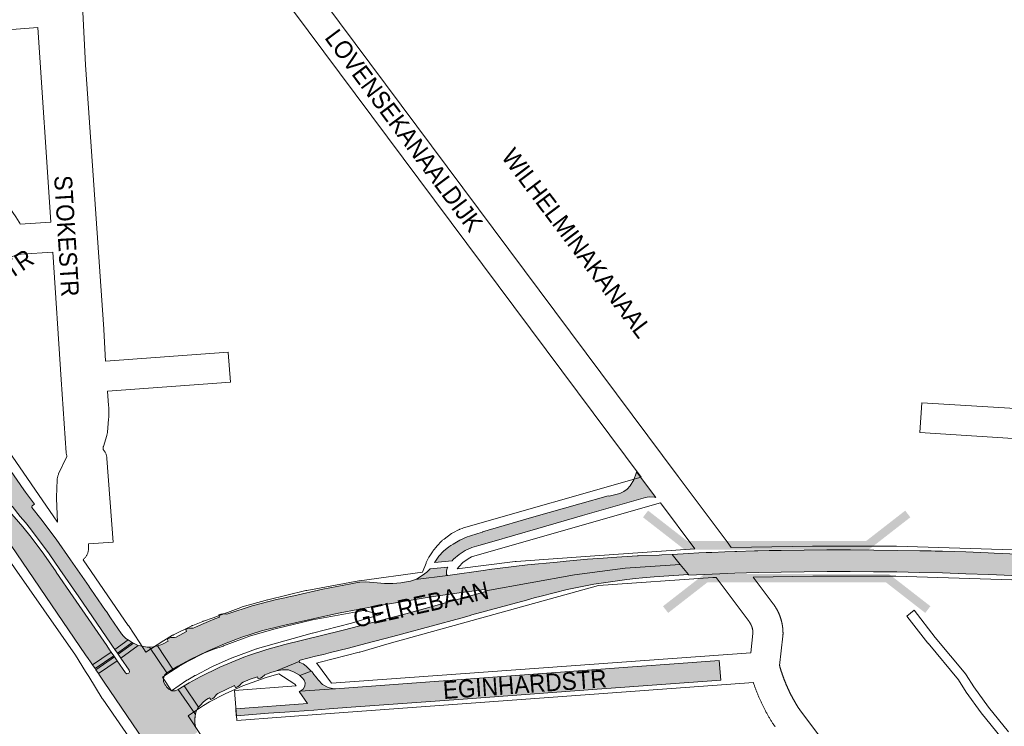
# Paper-space layout 'Layout1' of a CAD drawing. Header units: metres. Extents: x 123097 to 144122, y 392739 to 407589.
# Tile 346 of 510: x 134798 to 135225, y 397944 to 398250. Entities that reach past the tile are written whole.
import ezdxf
from ezdxf.enums import TextEntityAlignment as Align

# ---------------------------------------------------------------- set-up
doc = ezdxf.new("R2010")
doc.units = ezdxf.units.M
doc.header["$MEASUREMENT"] = 0
for name, color, linetype, lineweight in [('gs-anno-wegen algemeen tekst', 7, 'Continuous', 0), ('gs-knt-hoofdweg', 7, 'Continuous', 0), ('gs-knt-paden', 7, 'Continuous', 0), ('gs-knt-wegen algemeen', 7, 'Continuous', 0), ('gs-symb-viaduct', 7, 'Continuous', 0), ('ir-ARC-asfalt-hoofdwegen-te inspecteren', 5, 'Continuous', 0)]:
    doc.layers.add(name, color=color, linetype=linetype, lineweight=lineweight)
doc.styles.add('Style-Arial', font='arial.ttf')

# ---------------------------------------------------------------- blocks, each defined once
blk = doc.blocks.new('gg0-viaduct_6')
at = {"layer": 'gs-symb-viaduct', "linetype": 'Continuous'}
blk.add_hatch(color=7, dxfattribs=at).paths.add_polyline_path([(-55.76, -16.89), (-58, -14), (-40, 0), (40, 0), (58, -14), (55.76, -16.89), (38.75, -3.66), (-38.75, -3.66)])

psp = doc.layouts.get("Layout1")

# ---------------------------------------------------------------- hatches: boundary and pattern name
at = {"layer": 'ir-ARC-asfalt-hoofdwegen-te inspecteren', "linetype": 'Continuous', "lineweight": 13}
for points in [[(134819.981, 398016.138), (134813.68, 398025.11), (134807.051, 398033.902), (134803.245, 398038.846), (134803.16, 398039.208), (134803.336, 398039.535), (134804.296, 398040.277), (134800.376, 398045.479), (134799.732, 398046.411), (134792.64, 398056.789), (134791.992, 398057.738), (134785.309, 398067.592), (134784.639, 398068.581), (134778.246, 398078.013), (134777.573, 398079.007), (134770.992, 398088.718), (134770.327, 398089.698), (134763.988, 398099.053), (134763.236, 398100.162), (134756.599, 398109.955), (134755.915, 398110.964), (134754.735, 398112.706), (134753.75, 398112.079), (134753.37, 398111.998), (134753.054, 398112.223), (134747.567, 398108.509), (134767.895, 398078.474), (134791.365, 398043.924), (134794.592, 398039.307), (134798.157, 398034.945), (134800.42, 398032.32), (134802.569, 398029.596), (134810.678, 398018.652), (134815.359, 398011.842), (134823.498, 398000), (134837.258, 397979.979), (134838.528, 397978.15), (134838.908, 397977.595), (134839.195, 397977.176), (134844.931, 397981.334), (134844.67, 397981.503), (134843.932, 397981.989), (134842.88, 397982.913), (134842.027, 397984.024), (134837.338, 397990.886), (134835.507, 397993.585), (134835.196, 397994.043), (134828.759, 398003.415), (134828.099, 398004.349), (134828.016, 398004.467)], [(134985.586, 398015.639), (134986.02, 398016.252), (134986.118, 398016.329), (134988.515, 398018.42), (134991.19, 398020.14), (134994.087, 398021.454), (134997.144, 398022.332), (135002.702, 398023.947), (135022.623, 398029.667), (135042.09, 398035.288), (135069.361, 398043.133), (135070.152, 398043.279), (135070.953, 398043.372), (135073.321, 398043.226), (135073.916, 398043.09), (135065.479, 398054.228), (135065.395, 398053.74), (135064.376, 398050.766), (135062.674, 398048.124), (135061.434, 398046.777), (135059.956, 398045.697), (135058.296, 398044.925), (135053.664, 398043.658), (135053.176, 398043.803), (135040.846, 398040.377), (135020.952, 398034.717), (135001.207, 398028.976), (134998.701, 398028.187), (134998.699, 398028.072), (134996.611, 398027.464), (134992.968, 398026.371), (134992.025, 398026.027), (134988.886, 398024.644), (134985.908, 398022.943), (134985.01, 398022.345), (134984.136, 398021.721), (134981.789, 398019.811), (134979.727, 398017.596), (134977.99, 398015.119), (134977.876, 398014.945)], [(134802.885, 398025.935), (134799.314, 398030.397), (134795.541, 398034.69), (134792.03, 398038.68), (134788.704, 398042.825), (134782.99, 398038.903), (134786.508, 398033.382), (134786.671, 398033.141), (134826.517, 397974.858), (134827.572, 397973.308), (134828.586, 397971.812), (134829.489, 397970.48), (134837.581, 397976.047), (134837.301, 397976.455), (134836.88, 397977.056), (134835.647, 397978.866), (134821.162, 398000), (134813.785, 398010.763), (134813.746, 398010.819), (134808.441, 398018.467)], [(135080.886, 398018.37), (135076.439, 398018.178), (135075.289, 398018.111), (135066.538, 398017.948), (135066.19, 398017.822), (135065.827, 398017.745), (135054.807, 398017.027), (135051.004, 398016.779), (135044.261, 398016.34), (135034.975, 398015.465), (135031.123, 398015.102), (135018.261, 398013.89), (135005.12, 398012.263), (135001.508, 398011.816), (135000, 398011.629), (134983.608, 398009.249), (134969.542, 398007.505), (134967.389, 398006.785), (134963.925, 398006.185), (134963.188, 398006.095), (134959.772, 398005.823), (134956.196, 398005.771), (134948.136, 398006.461), (134945.493, 398006.405), (134944.41, 398006.25), (134941.604, 398005.698), (134929.47, 398003.31), (134916.899, 398000.492), (134914.705, 398000), (134912.939, 397999.604), (134909.376, 397998.805), (134898.699, 397996.047), (134888.222, 397992.605), (134887.489, 397992.522), (134886.757, 397992.606), (134885.984, 397992.683), (134885.222, 397992.527), (134884.29, 397992.177), (134884.632, 397991.234), (134882.556, 397990.459), (134879.756, 397989.322), (134876.791, 397988.016), (134873.958, 397986.714), (134873.186, 397986.478), (134872.379, 397986.497), (134871.595, 397986.491), (134870.839, 397986.28), (134869.913, 397985.842), (134870.336, 397984.913), (134865.766, 397982.578), (134865.018, 397982.308), (134864.223, 397982.326), (134863.458, 397982.331), (134862.731, 397982.09), (134861.838, 397981.589), (134862.253, 397980.761), (134860.404, 397979.812), (134859.62, 397979.41), (134857.688, 397978.775), (134864.359, 397968.628), (134866.58, 397969.92), (134872.11, 397972.927), (134879.346, 397976.488), (134886.748, 397979.689), (134894.299, 397982.523), (134902.864, 397985.238), (134911.565, 397987.48), (134932.87, 397992.23), (134936.905, 397993.011), (134952.19, 397995.97), (134976.337, 398000), (134989.51, 398001.894), (134999.521, 398003.199), (134999.776, 398003.197), (135000, 398003.076), (135000.171, 398002.676), (135038.614, 398009.523), (135060.559, 398012.463), (135084.457, 398014.041)], [(135080.886, 398018.37), (135084.457, 398014.041), (135088.009, 398009.736), (135088.225, 398009.474), (135098.367, 398009.87), (135108.162, 398010.235), (135118.262, 398010.51), (135128.222, 398010.71), (135138.276, 398010.892), (135148.189, 398010.953), (135158.215, 398010.974), (135168.313, 398010.921), (135178.345, 398010.81), (135188.2, 398010.636), (135198.174, 398010.407), (135208.313, 398010.06), (135218.294, 398009.677), (135228.326, 398009.249), (135237.485, 398008.706), (135230.842, 398018.541), (135220.627, 398018.986), (135218.093, 398019.096), (135208.336, 398019.487), (135198.29, 398019.797), (135194.974, 398019.874), (135193.33, 398019.913), (135188.42, 398020.027), (135178.51, 398020.175), (135168.381, 398020.293), (135158.274, 398020.359), (135157.396, 398020.36), (135153.325, 398020.367), (135148.118, 398020.376), (135138.189, 398020.307), (135128.302, 398020.18), (135123.158, 398020.067), (135123.035, 398020.065), (135118.169, 398019.958), (135116.661, 398019.912), (135108.964, 398019.676), (135108.197, 398019.653), (135103.785, 398019.502), (135098.228, 398019.311), (135095.636, 398019.203), (135092.54, 398019.074), (135088.019, 398018.886)], [(134871.47, 397962.65), (134869.275, 397961.374), (134875.534, 397952.147), (134876.438, 397953.216), (134877.409, 397954.185), (134878.525, 397955.136), (134879.725, 397955.979), (134880.282, 397956.257), (134880.779, 397955.404), (134881.631, 397955.884), (134882.279, 397956.351), (134882.768, 397956.983), (134883.249, 397957.601), (134883.888, 397958.054), (134887.469, 397959.86), (134891.131, 397961.495), (134891.541, 397960.593), (134892.456, 397960.973), (134893.117, 397961.387), (134893.629, 397961.976), (134894.144, 397962.585), (134894.803, 397963.036), (134897.888, 397964.252), (134901.023, 397965.335), (134901.36, 397964.455), (134902.322, 397964.778), (134903.035, 397965.112), (134904.296, 397966.13), (134905.049, 397966.491), (134906.84, 397967.199), (134909.34, 397967.923), (134919.149, 397972.022), (134919.271, 397972.327), (134919.55, 397972.499), (134926.241, 397974.262), (134929.705, 397975.056), (134932.749, 397975.825), (134940.527, 397977.765), (134948.118, 397979.731), (134959.763, 397982.775), (134963.608, 397983.809), (134989.276, 397990.815), (134992.95, 397991.842), (134994.036, 397992.142), (135000, 397993.747), (135017.706, 397998.599), (135021.05, 397999.515), (135024.145, 398000.364), (135035.469, 398003.182), (135046.913, 398005.463), (135050.19, 398006.013), (135061.228, 398007.538), (135065.052, 398007.948), (135068.106, 398008.233), (135073.17, 398008.674), (135088.009, 398009.736), (135084.457, 398014.041), (135060.559, 398012.463), (135038.614, 398009.523), (135000.171, 398002.676), (135000, 398002.3), (134999.757, 398002.174), (134989.897, 397999.371), (134967.52, 397993.2), (134938.799, 397985.703), (134937.1, 397985.26), (134912.903, 397979.297), (134905.177, 397977.185), (134897.567, 397974.689), (134895.178, 397973.817), (134893.452, 397973.16), (134884.74, 397969.485), (134876.262, 397965.3)], [(134857.438, 397929.441), (134862.88, 397933.105), (134862.619, 397933.493), (134860.915, 397936.01), (134860.553, 397936.781), (134860.426, 397937.624), (134860.516, 397938.471), (134860.899, 397939.232), (134861.913, 397940.072), (134862.394, 397940.31), (134862.906, 397940.482), (134863.478, 397940.379), (134863.934, 397940.018), (134866.519, 397936.066), (134866.777, 397935.677), (134874.959, 397941.252), (134874.253, 397943.178), (134873.91, 397945.199), (134873.94, 397947.25), (134873.905, 397947.478), (134873.965, 397947.701), (134874.001, 397948.371), (134874.105, 397948.956), (134866.636, 397959.832), (134865.302, 397959.266), (134863.852, 397959.292), (134862.54, 397959.907), (134861.592, 397961.004), (134861.26, 397961.494), (134861.019, 397961.85), (134860.331, 397963.144), (134860.236, 397964.605), (134860.749, 397965.978), (134861.78, 397967.018), (134854.224, 397978.17), (134853.277, 397978.217), (134850.372, 397978.7), (134849.325, 397978.947), (134841.744, 397973.433), (134845.35, 397968.193), (134845.543, 397967.493), (134845.212, 397966.847), (134844.443, 397966.602), (134843.743, 397967.004), (134840.125, 397972.307), (134832.04, 397966.71), (134832.5, 397966.036), (134834.573, 397962.993), (134856.746, 397930.456), (134857.153, 397929.864)], [(134857.688, 397978.775), (134855.827, 397978.348), (134854.295, 397978.166), (134854.224, 397978.17), (134861.78, 397967.018), (134864.359, 397968.628)], [(134919.643, 397959.099), (134919.39, 397959.011), (134919.128, 397958.943), (134922.8, 397953.704), (134891.612, 397951.389), (134891.817, 397948.405), (134891.984, 397948.429), (134905.909, 397949.476), (134912.91, 397949.967), (134925.508, 397950.888), (134932.172, 397951.409), (134941.673, 397952.084), (134990.228, 397955.655), (134996.024, 397956.052), (135044.458, 397959.655), (135102.042, 397963.873), (135101.358, 397972.346), (135083.885, 397971.041), (135063.727, 397969.577), (134936.854, 397960.256), (134934.841, 397960.125), (134934.338, 397960.153)], [(134919.27, 397965.986), (134919.466, 397965.86), (134924.384, 397967.806), (134922.29, 397969.86), (134922.158, 397969.954), (134920.85, 397970.89), (134919.49, 397971.5), (134919.233, 397971.705), (134919.149, 397972.022), (134909.34, 397967.923), (134911.903, 397968.418), (134914.512, 397968.309), (134916.957, 397967.283)], [(134924.384, 397967.806), (134919.466, 397965.86), (134920.023, 397965.343), (134920.552, 397964.801), (134921.282, 397963.824), (134921.693, 397962.675), (134921.588, 397961.207), (134920.857, 397959.931), (134919.643, 397959.099), (134934.338, 397960.153), (134931.698, 397960.749), (134929.326, 397962.052), (134927.406, 397963.96), (134926.469, 397965.137), (134925.555, 397966.337), (134924.72, 397967.477)], [(134874.105, 397948.956), (134874.161, 397949.271), (134874.514, 397950.235), (134875.045, 397951.444), (134875.534, 397952.147), (134869.275, 397961.374), (134866.636, 397959.832)]]:
    psp.add_hatch(color=5, dxfattribs=at).paths.add_polyline_path(points, flags=0)
at = {"layer": 'ir-ARC-asfalt-hoofdwegen-te inspecteren', "linetype": 'Continuous', "lineweight": 13, "extrusion": (0, 0, -1)}
psp.add_hatch(color=5, dxfattribs=at).paths.add_polyline_path([(-134974.548, 398010.735), (-134973.54, 398009.96), (-134971.245, 398008.41), (-134970.412, 398007.926), (-134969.542, 398007.505), (-134983.608, 398009.249), (-134983.28, 398009.389), (-134983.121, 398009.708), (-134983.112, 398011.131), (-134983.401, 398012.525), (-134983.559, 398012.78), (-134983.626, 398012.875), (-134975.993, 398012.202), (-134975.267, 398011.401)], flags=0)

# ---------------------------------------------------------------- linework, layer by layer
at = {"layer": 'gs-knt-hoofdweg', "color": 7, "linetype": 'Continuous', "flags": 128}
for points in [[(134753.917, 398120.246), (134814.278, 398032.355)], [(134955.239, 397773.885), (134948.911, 397784.293), (134918.274, 397832.313), (134854.486, 397925.683), (134845.5, 397938.835), (134833.946, 397955.616), (134833.858, 397955.746), (134833.734, 397955.941), (134827.834, 397965.466), (134826.513, 397967.598), (134822.133, 397974.67), (134781.737, 398032.272)], [(134825.419, 398016.132), (134844.989, 397987.637), (134845.068, 397987.52), (134849.96, 397980.121), (134852.697, 397975.982)], [(134859.878, 397965.121), (134863.763, 397959.245)], [(134870.945, 397948.383), (134876.275, 397940.322)]]:
    psp.add_lwpolyline(points, dxfattribs=at)
at = {"layer": 'gs-knt-paden', "color": 7, "linetype": 'Continuous', "flags": 128}
psp.add_lwpolyline([(135227.75, 397932.984), (135223.694, 397938.918), (135215.02, 397949.653), (135214.987, 397949.694), (135214.956, 397949.736), (135208.533, 397958.596), (135208.496, 397958.648), (135208.461, 397958.701), (135205.123, 397963.978), (135191.964, 397979.906), (135191.931, 397979.947), (135182.74, 397991.688, -0.3912928), (135182.742, 397991.701), (135185.892, 397994.167, -0.3912955), (135185.906, 397994.165), (135195.08, 397982.446), (135208.304, 397966.44), (135208.356, 397966.374), (135208.406, 397966.305), (135208.453, 397966.235), (135211.825, 397960.904), (135218.179, 397952.138), (135226.871, 397941.382)], format="xyb", dxfattribs=at)
at = {"layer": 'gs-knt-wegen algemeen', "color": 7, "linetype": 'Continuous', "flags": 128}
for points in [[(134836.483, 398383.736), (135083.59, 398052.188), (135104.763, 398023.831), (135106.512, 398021.489)], [(135067.52, 398051.961), (134826.671, 398375.114)], [(134805.788, 398247.118), (134792.69, 398246.02), (134786.923, 398245.526), (134755.659, 398224.015)], [(134811.378, 398162.593), (134805.788, 398247.118)], [(134755.659, 398224.015), (134796.479, 398164.477), (134796.637, 398164.236), (134797.937, 398162.146), (134798.088, 398161.891), (134798.152, 398161.771)], [(134798.152, 398161.771), (134811.378, 398162.593)], [(134812.244, 398149.602), (134798.605, 398148.755), (134796.024, 398148.282), (134794.23, 398147.458), (134792.603, 398146.514), (134753.917, 398120.246)], [(134814.278, 398032.355), (134813.819, 398042.616), (134813.812, 398042.914), (134813.819, 398043.212), (134814.177, 398050.851), (134814.197, 398051.135), (134814.229, 398051.417), (134814.273, 398051.698), (134814.329, 398051.977), (134814.398, 398052.253), (134814.478, 398052.526), (134814.571, 398052.795), (134814.675, 398053.059), (134814.79, 398053.319), (134818.392, 398060.969), (134818.387, 398060.986), (134818.299, 398061.287), (134818.226, 398061.591), (134818.168, 398061.899), (134818.124, 398062.209), (134818.096, 398062.521), (134815.96, 398094.312), (134812.244, 398149.602)], [(134852.697, 397975.982), (134859.954, 397980.772), (134860.092, 397980.861), (134860.233, 397980.947), (134864.259, 397983.321), (134864.472, 397983.441), (134864.689, 397983.553), (134872.582, 397987.441), (134872.803, 397987.544), (134873.027, 397987.64), (134877.36, 397989.385), (134877.513, 397989.444), (134877.667, 397989.499), (134881.789, 397990.923), (134893.795, 397995.437), (134894.073, 397995.535), (134894.356, 397995.62), (134905.423, 397998.671), (134905.609, 397998.719), (134922.091, 398002.742), (134922.281, 398002.786), (134922.471, 398002.823), (134944.988, 398006.914), (134945.27, 398006.959), (134972.588, 398010.695), (134974.171, 398014.671), (134974.293, 398014.957), (134974.428, 398015.236), (134975.299, 398016.932), (134975.431, 398017.175), (134975.452, 398017.212), (134975.595, 398017.449), (134976.922, 398019.536), (134977.081, 398019.775), (134977.251, 398020.007), (134977.431, 398020.231), (134978.653, 398021.686), (134978.777, 398021.83), (134978.906, 398021.97), (134981.083, 398024.274), (134981.305, 398024.498), (134981.537, 398024.71), (134981.78, 398024.912), (134982.032, 398025.101), (134985.299, 398027.434), (134985.544, 398027.601), (134985.797, 398027.757), (134986.057, 398027.901), (134988.199, 398029.025), (134988.427, 398029.139), (134988.66, 398029.244), (134988.896, 398029.34), (134989.904, 398029.726), (134990.171, 398029.821), (134990.441, 398029.905), (135067.52, 398051.961)], [(135075.844, 398040.8), (134994.295, 398017.465), (134993.91, 398017.317), (134992.502, 398016.579), (134990.113, 398014.873), (134988.501, 398013.166), (134987.681, 398012.191), (134987.679, 398012.188), (134987.677, 398012.185)], [(135090.746, 398020.841), (135075.844, 398040.8)], [(134987.677, 398012.185), (134987.623, 398012.1), (135012.841, 398015.369), (135013.03, 398015.391), (135013.219, 398015.407), (135047.389, 398017.824), (135047.396, 398017.824), (135090.746, 398020.841)], [(135106.512, 398021.489), (135141.881, 398022.073), (135141.999, 398022.074), (135178.147, 398022.014), (135178.34, 398022.011), (135237.836, 398020.146), (135238.013, 398020.138), (135256.831, 398019.035), (135256.907, 398019.03), (135274.459, 398017.794), (135274.57, 398017.785), (135309.625, 398014.714), (135309.772, 398014.7), (135344.749, 398010.834), (135344.892, 398010.816), (135344.896, 398010.816), (135344.9, 398010.815)], [(135100.064, 398008.361), (135098.627, 398008.338), (135048.95, 398004.881), (134958.126, 397979.842), (134945.434, 397976.051), (134945.164, 397975.977), (134928.186, 397971.691), (134926.674, 397971.262)], [(135115.076, 397975.784), (135116.015, 397984.135), (135116.015, 397984.22), (135116.014, 397984.306), (135116.013, 397984.392), (135116.01, 397984.477), (135116.007, 397984.563), (135116.002, 397984.649), (135115.997, 397984.735), (135115.991, 397984.82), (135115.984, 397984.906), (135115.976, 397984.991), (135115.968, 397985.077), (135115.958, 397985.162), (135115.948, 397985.247), (135115.936, 397985.332), (135115.924, 397985.417), (135115.912, 397985.501), (135115.898, 397985.586), (135115.883, 397985.671), (135115.867, 397985.755), (135115.851, 397985.839), (135115.834, 397985.923), (135115.816, 397986.007), (135115.797, 397986.091), (135115.777, 397986.174), (135115.757, 397986.258), (135115.735, 397986.34), (135115.713, 397986.424), (135115.69, 397986.506), (135115.666, 397986.588), (135115.641, 397986.67), (135115.615, 397986.752), (135115.589, 397986.834), (135115.562, 397986.915), (135115.534, 397986.996), (135115.505, 397987.077), (135115.475, 397987.157), (135115.445, 397987.238), (135115.413, 397987.318), (135115.381, 397987.397), (135115.348, 397987.476), (135115.315, 397987.555), (135115.28, 397987.634), (135115.245, 397987.712), (135115.209, 397987.79), (135115.172, 397987.867), (135115.134, 397987.944), (135115.096, 397988.021), (135115.057, 397988.097), (135115.016, 397988.173), (135114.976, 397988.249), (135114.934, 397988.324), (135114.892, 397988.398), (135114.849, 397988.473), (135114.805, 397988.546), (135114.761, 397988.62), (135114.716, 397988.692), (135114.669, 397988.765), (135114.623, 397988.837), (135114.575, 397988.908), (135114.527, 397988.979), (135114.478, 397989.05), (135114.429, 397989.12), (135114.379, 397989.189), (135114.328, 397989.258), (135102.213, 398005.483), (135100.064, 398008.361)], [(135237.339, 398007.135), (135178.029, 398008.994), (135142.036, 398009.054), (135116.115, 398008.626)], [(135116.115, 398008.626), (135124.76, 397997.048), (135124.828, 397996.957), (135124.895, 397996.865), (135124.962, 397996.774), (135125.027, 397996.683), (135125.093, 397996.59), (135125.158, 397996.497), (135125.223, 397996.404), (135125.286, 397996.312), (135125.35, 397996.218), (135125.413, 397996.124), (135125.476, 397996.029), (135125.537, 397995.936), (135125.599, 397995.841), (135125.66, 397995.745), (135125.721, 397995.649), (135125.781, 397995.554), (135125.84, 397995.458), (135125.9, 397995.361), (135125.958, 397995.264), (135126.016, 397995.168), (135126.074, 397995.07), (135126.131, 397994.972), (135126.187, 397994.874), (135126.243, 397994.777), (135126.298, 397994.678), (135126.353, 397994.579), (135126.408, 397994.479), (135126.462, 397994.381), (135126.515, 397994.281), (135126.568, 397994.181), (135126.62, 397994.08), (135126.672, 397993.98), (135126.723, 397993.879), (135126.774, 397993.778), (135126.824, 397993.676), (135126.874, 397993.576), (135126.923, 397993.473), (135126.972, 397993.371), (135127.02, 397993.268), (135127.067, 397993.167), (135127.114, 397993.063), (135127.161, 397992.96), (135127.207, 397992.856), (135127.252, 397992.754), (135127.297, 397992.65), (135127.341, 397992.545), (135127.385, 397992.441), (135127.428, 397992.337), (135127.47, 397992.232), (135127.513, 397992.127), (135127.554, 397992.021), (135127.595, 397991.917), (135127.635, 397991.811), (135127.675, 397991.705), (135127.715, 397991.598), (135127.753, 397991.493), (135127.791, 397991.386), (135127.829, 397991.279), (135127.866, 397991.172), (135127.902, 397991.066), (135127.938, 397990.959), (135127.974, 397990.851), (135128.009, 397990.743), (135128.043, 397990.636), (135128.077, 397990.528), (135128.11, 397990.419), (135128.142, 397990.311), (135128.174, 397990.203), (135128.206, 397990.094), (135128.236, 397989.985), (135128.267, 397989.876), (135128.296, 397989.768), (135128.325, 397989.658), (135128.354, 397989.548), (135128.382, 397989.439), (135128.409, 397989.33), (135128.436, 397989.22), (135128.462, 397989.109), (135128.488, 397988.999), (135128.513, 397988.889), (135128.537, 397988.779), (135128.561, 397988.668), (135128.585, 397988.557), (135128.607, 397988.447), (135128.63, 397988.336), (135128.651, 397988.225), (135128.672, 397988.113), (135128.692, 397988.003), (135128.712, 397987.891), (135128.732, 397987.78), (135128.75, 397987.668), (135128.768, 397987.557), (135128.786, 397987.445), (135128.803, 397987.333), (135128.819, 397987.221), (135128.835, 397987.11), (135128.85, 397986.997), (135128.864, 397986.885), (135128.878, 397986.772), (135128.892, 397986.661), (135128.904, 397986.548), (135128.917, 397986.435), (135128.928, 397986.323), (135128.939, 397986.211), (135128.949, 397986.098), (135128.959, 397985.985), (135128.968, 397985.872), (135128.977, 397985.76), (135128.985, 397985.647), (135128.993, 397985.534), (135128.999, 397985.421), (135129.006, 397985.309), (135129.011, 397985.196), (135129.016, 397985.082), (135129.021, 397984.969), (135129.025, 397984.857), (135129.028, 397984.744), (135129.031, 397984.63), (135129.033, 397984.517), (135129.034, 397984.405), (135129.035, 397984.291), (135129.035, 397984.178), (135129.035, 397984.065), (135129.034, 397983.952), (135129.033, 397983.839), (135129.031, 397983.726), (135129.028, 397983.612), (135129.025, 397983.5), (135129.011, 397983.238), (135128.987, 397982.977), (135127.548, 397970.183), (135127.592, 397970.024), (135127.638, 397969.864), (135127.683, 397969.704), (135127.729, 397969.546), (135127.775, 397969.386), (135127.822, 397969.226), (135127.869, 397969.067), (135127.916, 397968.909), (135127.964, 397968.75), (135128.012, 397968.59), (135128.061, 397968.431), (135128.109, 397968.274), (135128.159, 397968.115), (135128.209, 397967.956), (135128.259, 397967.798), (135128.309, 397967.641), (135128.36, 397967.483), (135128.412, 397967.324), (135128.464, 397967.166), (135128.515, 397967.01), (135128.568, 397966.852), (135128.621, 397966.694), (135128.674, 397966.537), (135128.728, 397966.381), (135128.782, 397966.224), (135128.836, 397966.066), (135128.891, 397965.909), (135128.946, 397965.754), (135129.002, 397965.597), (135129.058, 397965.441), (135129.115, 397965.284), (135129.171, 397965.129), (135129.228, 397964.973), (135129.286, 397964.817), (135129.344, 397964.661), (135129.402, 397964.507), (135129.46, 397964.351), (135129.52, 397964.196), (135129.579, 397964.04), (135129.639, 397963.887), (135129.699, 397963.732), (135129.76, 397963.577), (135129.821, 397963.422), (135129.882, 397963.269), (135129.943, 397963.115), (135130.006, 397962.96), (135130.068, 397962.806), (135130.131, 397962.654), (135130.194, 397962.5), (135130.258, 397962.346), (135130.322, 397962.193), (135130.386, 397962.041), (135130.451, 397961.888), (135130.516, 397961.735), (135130.582, 397961.582), (135130.647, 397961.431), (135130.713, 397961.278), (135130.78, 397961.126), (135130.847, 397960.973), (135130.914, 397960.823), (135130.982, 397960.671), (135131.05, 397960.519), (135131.119, 397960.368), (135131.187, 397960.218), (135131.257, 397960.067), (135131.327, 397959.916), (135131.397, 397959.765), (135131.467, 397959.616), (135131.537, 397959.465), (135131.609, 397959.315), (135131.68, 397959.165), (135131.752, 397959.016), (135131.824, 397958.866), (135131.897, 397958.717), (135131.97, 397958.567), (135132.043, 397958.419), (135132.116, 397958.27), (135132.191, 397958.121), (135132.265, 397957.973), (135132.339, 397957.826), (135132.415, 397957.677), (135132.49, 397957.529), (135132.566, 397957.381), (135132.642, 397957.235), (135132.719, 397957.087), (135132.796, 397956.94), (135132.873, 397956.792), (135132.951, 397956.647), (135133.029, 397956.5), (135133.107, 397956.353), (135133.186, 397956.207), (135133.265, 397956.062), (135133.344, 397955.916), (135133.424, 397955.77), (135133.505, 397955.625), (135133.585, 397955.481), (135133.666, 397955.335), (135133.747, 397955.19), (135133.829, 397955.045), (135133.91, 397954.902), (135133.993, 397954.758), (135134.076, 397954.613), (135134.159, 397954.469), (135134.242, 397954.327), (135134.326, 397954.183), (135134.41, 397954.04), (135134.495, 397953.897), (135134.579, 397953.755), (135134.664, 397953.612), (135134.75, 397953.47), (135134.836, 397953.327), (135134.922, 397953.187), (135135.008, 397953.045), (135135.096, 397952.903), (135135.183, 397952.761), (135135.27, 397952.621), (135135.358, 397952.48), (135135.447, 397952.339), (135135.536, 397952.199), (135135.624, 397952.06), (135135.713, 397951.919), (135135.803, 397951.78), (135135.893, 397951.64), (135135.983, 397951.502), (135136.074, 397951.362), (135136.165, 397951.223), (135136.257, 397951.084), (135136.348, 397950.947), (135273.29, 397767.596)], [(134863.763, 397959.245), (134870.44, 397963.795), (134870.618, 397963.912), (134870.799, 397964.023), (134873.746, 397965.76), (134873.926, 397965.862), (134874.11, 397965.959), (134881.291, 397969.597), (134881.567, 397969.729), (134889.645, 397973.355), (134889.858, 397973.446), (134890.073, 397973.529), (134900.621, 397977.389), (134900.85, 397977.469), (134901.082, 397977.539), (134924.725, 397984.243), (134924.908, 397984.292), (134941.842, 397988.567), (134954.466, 397992.338), (134954.562, 397992.365), (134947.174, 397994.078), (134924.99, 397990.048), (134908.79, 397986.094), (134898.101, 397983.147), (134886.288, 397978.705), (134886.122, 397978.645), (134882.072, 397977.246), (134878.117, 397975.653), (134870.662, 397971.981), (134866.989, 397969.815), (134863.362, 397967.421), (134859.878, 397965.121)], [(134926.674, 397971.262), (134926.85, 397971.058), (134927.04, 397970.814), (134933.226, 397962.491), (135115.076, 397975.784)], [(134910.338, 397966.63), (134904.867, 397965.079), (134894.766, 397961.382), (134887.039, 397957.914), (134880.179, 397954.439), (134877.596, 397952.915), (134874.642, 397950.902), (134870.945, 397948.383)], [(135125.616, 397943.573), (135125.429, 397943.853), (135125.245, 397944.133), (135125.061, 397944.415), (135124.879, 397944.696), (135124.697, 397944.979), (135124.517, 397945.262), (135124.338, 397945.547), (135124.16, 397945.831), (135123.983, 397946.118), (135123.808, 397946.403), (135123.634, 397946.691), (135123.461, 397946.978), (135123.289, 397947.267), (135123.119, 397947.556), (135122.949, 397947.847), (135122.781, 397948.137), (135122.614, 397948.429), (135122.448, 397948.72), (135122.283, 397949.014), (135122.121, 397949.306), (135121.958, 397949.601), (135121.798, 397949.895), (135121.638, 397950.192), (135121.48, 397950.487), (135121.322, 397950.785), (135121.167, 397951.081), (135121.012, 397951.38), (135120.859, 397951.678), (135120.706, 397951.978), (135120.556, 397952.278), (135120.406, 397952.579), (135120.258, 397952.88), (135120.11, 397953.182), (135119.965, 397953.484), (135119.82, 397953.788), (135119.677, 397954.091), (135119.534, 397954.396), (135119.394, 397954.7), (135119.254, 397955.006), (135119.116, 397955.312), (135118.979, 397955.619), (135118.844, 397955.926), (135118.709, 397956.234), (135118.576, 397956.542), (135118.444, 397956.851), (135118.314, 397957.16), (135118.184, 397957.471), (135118.057, 397957.781), (135117.93, 397958.093), (135117.805, 397958.403), (135117.68, 397958.716), (135117.558, 397959.028), (135117.436, 397959.342), (135117.317, 397959.655), (135117.198, 397959.97), (135117.081, 397960.284), (135116.964, 397960.6), (135116.849, 397960.914), (135116.736, 397961.231), (135116.626, 397961.543), (135116.624, 397961.546), (135116.623, 397961.551), (135116.513, 397961.865), (135116.403, 397962.182), (135116.295, 397962.5), (135116.191, 397962.811)]]:
    psp.add_lwpolyline(points, dxfattribs=at)
for points in [[(134825.239, 398253.766), (134826.474, 398230.827), (134834.385, 398116.174), (134834.391, 398116.07), (134835.125, 398102.206), (134888.341, 398106.113, -0.3845515), (134888.351, 398106.104), (134889.303, 398093.138, -0.3845517), (134889.294, 398093.127), (134835.99, 398089.214), (134836.49, 398082.998), (134836.506, 398082.737), (134836.511, 398082.476), (134836.511, 398077.726), (134836.504, 398077.43), (134836.484, 398077.135), (134835.963, 398071.424), (134835.933, 398071.153), (134835.891, 398070.884), (134835.838, 398070.616), (134835.773, 398070.351), (134835.698, 398070.089), (134834.196, 398065.243), (134834.141, 398065.072), (134834.076, 398063.98), (134834.276, 398063.75), (134834.467, 398063.507), (134834.647, 398063.256), (134834.814, 398062.996), (134834.969, 398062.729), (134835.111, 398062.454), (134835.24, 398062.173), (134835.355, 398061.887), (134835.457, 398061.595), (134835.544, 398061.299), (134835.618, 398060.999), (134835.677, 398060.696), (134835.722, 398060.39), (134835.752, 398060.082), (134838.447, 398023.801, -0.3845523), (134838.438, 398023.791), (134827.73, 398022.995), (134827.768, 398022.142), (134827.798, 398021.457), (134827.805, 398021.147), (134827.797, 398020.837), (134827.774, 398020.529), (134827.736, 398020.221), (134827.684, 398019.916), (134827.617, 398019.614), (134827.536, 398019.315), (134827.441, 398019.02), (134827.332, 398018.73), (134827.209, 398018.446), (134827.073, 398018.167), (134826.924, 398017.896), (134826.762, 398017.632), (134826.588, 398017.376), (134826.402, 398017.129), (134826.204, 398016.89), (134825.995, 398016.662), (134825.776, 398016.443), (134825.546, 398016.235), (134825.419, 398016.132)], [(135237.862, 398068.141), (135188.422, 398071.258, -0.3845359), (135188.413, 398071.268), (135189.231, 398084.243, -0.3845334), (135189.241, 398084.252), (135239.416, 398081.089)], [(135116.191, 397962.811), (134930.609, 397949.245), (134892.086, 397946.429, -0.384551), (134892.076, 397946.438), (134891.128, 397959.404, -0.3845513), (134891.137, 397959.415), (134917.84, 397961.367), (134917.241, 397962.171), (134916.878, 397962.419), (134910.338, 397966.63)]]:
    psp.add_lwpolyline(points, format="xyb", dxfattribs=at)
at = {"layer": 'ir-ARC-asfalt-hoofdwegen-te inspecteren', "color": 5, "linetype": 'Continuous', "lineweight": 13, "flags": 128}
for points in [[(134794.592, 398039.307), (134798.157, 398034.945), (134800.42, 398032.32), (134802.569, 398029.596), (134810.678, 398018.652), (134815.359, 398011.842), (134823.498, 398000), (134837.258, 397979.979), (134838.528, 397978.15), (134838.908, 397977.595), (134839.195, 397977.176), (134844.931, 397981.334), (134844.67, 397981.503), (134843.932, 397981.989), (134842.88, 397982.913), (134842.027, 397984.024), (134837.338, 397990.886), (134835.507, 397993.585), (134835.196, 397994.043), (134828.759, 398003.415), (134828.099, 398004.349), (134828.016, 398004.467), (134819.981, 398016.138), (134813.68, 398025.11), (134807.051, 398033.902), (134803.245, 398038.846), (134803.16, 398039.208), (134803.336, 398039.535), (134804.296, 398040.277), (134800.376, 398045.479), (134799.732, 398046.411), (134792.64, 398056.789)], [(135230.842, 398018.541), (135220.627, 398018.986), (135218.093, 398019.096), (135208.336, 398019.487), (135198.29, 398019.797), (135194.974, 398019.874), (135193.33, 398019.913), (135188.42, 398020.027), (135178.51, 398020.175), (135168.381, 398020.293), (135158.274, 398020.359), (135157.396, 398020.36), (135153.325, 398020.367), (135148.118, 398020.376), (135138.189, 398020.307), (135128.302, 398020.18), (135123.158, 398020.067), (135123.035, 398020.065), (135118.169, 398019.958), (135116.661, 398019.912), (135108.964, 398019.676), (135108.197, 398019.653), (135103.785, 398019.502), (135098.228, 398019.311), (135095.636, 398019.203), (135092.54, 398019.074), (135088.019, 398018.886), (135080.886, 398018.37), (135084.457, 398014.041), (135088.009, 398009.736), (135088.225, 398009.474), (135098.367, 398009.87), (135108.162, 398010.235), (135118.262, 398010.51), (135128.222, 398010.71), (135138.276, 398010.892), (135148.189, 398010.953), (135158.215, 398010.974), (135168.313, 398010.921), (135178.345, 398010.81), (135188.2, 398010.636), (135198.174, 398010.407), (135208.313, 398010.06), (135218.294, 398009.677), (135228.326, 398009.249)], [(134874.253, 397943.178), (134873.91, 397945.199), (134873.94, 397947.25), (134873.905, 397947.478), (134873.965, 397947.701), (134874.001, 397948.371), (134874.105, 397948.956), (134866.636, 397959.832), (134865.302, 397959.266), (134863.852, 397959.292), (134862.54, 397959.907), (134861.592, 397961.004), (134861.26, 397961.494), (134861.019, 397961.85), (134860.331, 397963.144), (134860.236, 397964.605), (134860.749, 397965.978), (134861.78, 397967.018), (134854.224, 397978.17), (134853.277, 397978.217), (134850.372, 397978.7), (134849.325, 397978.947), (134841.744, 397973.433), (134845.35, 397968.193), (134845.543, 397967.493), (134845.212, 397966.847), (134844.443, 397966.602), (134843.743, 397967.004), (134840.125, 397972.307), (134832.04, 397966.71), (134832.5, 397966.036), (134834.573, 397962.993), (134856.746, 397930.456)]]:
    psp.add_lwpolyline(points, dxfattribs=at)
at = {"layer": 'ir-ARC-asfalt-hoofdwegen-te inspecteren', "color": 5, "linetype": 'Continuous', "lineweight": 13}
for points in [[(134985.586, 398015.639), (134986.02, 398016.252), (134986.118, 398016.329), (134988.515, 398018.42), (134991.19, 398020.14), (134994.087, 398021.454), (134997.144, 398022.332), (135002.702, 398023.947), (135022.623, 398029.667), (135042.09, 398035.288), (135069.361, 398043.133), (135070.152, 398043.279), (135070.953, 398043.372), (135073.321, 398043.226), (135073.916, 398043.09), (135065.479, 398054.228), (135065.395, 398053.74), (135064.376, 398050.766), (135062.674, 398048.124), (135061.434, 398046.777), (135059.956, 398045.697), (135058.296, 398044.925), (135053.664, 398043.658), (135053.176, 398043.803), (135040.846, 398040.377), (135020.952, 398034.717), (135001.207, 398028.976), (134998.701, 398028.187), (134998.699, 398028.072), (134996.611, 398027.464), (134992.968, 398026.371), (134992.025, 398026.027), (134988.886, 398024.644), (134985.908, 398022.943), (134985.01, 398022.345), (134984.136, 398021.721), (134981.789, 398019.811), (134979.727, 398017.596), (134977.99, 398015.119), (134977.876, 398014.945)], [(134974.548, 398010.735), (134973.54, 398009.96), (134971.245, 398008.41), (134970.412, 398007.926), (134969.542, 398007.505), (134983.608, 398009.249), (134983.28, 398009.389), (134983.121, 398009.708), (134983.112, 398011.131), (134983.401, 398012.525), (134983.559, 398012.78), (134983.626, 398012.875), (134975.993, 398012.202), (134975.267, 398011.401)], [(134857.688, 397978.775), (134855.827, 397978.348), (134854.295, 397978.166), (134854.224, 397978.17), (134861.78, 397967.018), (134864.359, 397968.628)], [(134919.643, 397959.099), (134919.39, 397959.011), (134919.128, 397958.943), (134922.8, 397953.704), (134891.612, 397951.389), (134891.817, 397948.405), (134891.984, 397948.429), (134905.909, 397949.476), (134912.91, 397949.967), (134925.508, 397950.888), (134932.172, 397951.409), (134941.673, 397952.084), (134990.228, 397955.655), (134996.024, 397956.052), (135044.458, 397959.655), (135102.042, 397963.873), (135101.358, 397972.346), (135083.885, 397971.041), (135063.727, 397969.577), (134936.854, 397960.256), (134934.841, 397960.125), (134934.338, 397960.153)], [(134919.27, 397965.986), (134919.466, 397965.86), (134924.384, 397967.806), (134922.29, 397969.86), (134922.158, 397969.954), (134920.85, 397970.89), (134919.49, 397971.5), (134919.233, 397971.705), (134919.149, 397972.022), (134909.34, 397967.923), (134911.903, 397968.418), (134914.512, 397968.309), (134916.957, 397967.283)], [(134924.384, 397967.806), (134919.466, 397965.86), (134920.023, 397965.343), (134920.552, 397964.801), (134921.282, 397963.824), (134921.693, 397962.675), (134921.588, 397961.207), (134920.857, 397959.931), (134919.643, 397959.099), (134934.338, 397960.153), (134931.698, 397960.749), (134929.326, 397962.052), (134927.406, 397963.96), (134926.469, 397965.137), (134925.555, 397966.337), (134924.72, 397967.477)]]:
    psp.add_lwpolyline(points, close=True, dxfattribs=at)
at = {"layer": 'ir-ARC-asfalt-hoofdwegen-te inspecteren', "color": 5, "linetype": 'Continuous', "lineweight": 13, "flags": 128}
for points in [[(134802.885, 398025.935), (134799.314, 398030.397), (134795.541, 398034.69), (134792.03, 398038.68), (134788.704, 398042.825), (134782.99, 398038.903), (134786.508, 398033.382), (134786.671, 398033.141), (134826.517, 397974.858), (134827.572, 397973.308), (134828.586, 397971.812), (134829.489, 397970.48), (134837.581, 397976.047), (134837.301, 397976.455), (134836.88, 397977.056), (134835.647, 397978.866), (134821.162, 398000), (134813.785, 398010.763), (134813.746, 398010.819), (134808.441, 398018.467)], [(135080.886, 398018.37), (135076.439, 398018.178), (135075.289, 398018.111), (135066.538, 398017.948), (135066.19, 398017.822), (135065.827, 398017.745), (135054.807, 398017.027), (135051.004, 398016.779), (135044.261, 398016.34), (135034.975, 398015.465), (135031.123, 398015.102), (135018.261, 398013.89), (135005.12, 398012.263), (135001.508, 398011.816), (135000, 398011.629), (134983.608, 398009.249), (134969.542, 398007.505), (134967.389, 398006.785), (134963.925, 398006.185), (134963.188, 398006.095), (134959.772, 398005.823), (134956.196, 398005.771), (134948.136, 398006.461), (134945.493, 398006.405), (134944.41, 398006.25), (134941.604, 398005.698), (134929.47, 398003.31), (134916.899, 398000.492), (134914.705, 398000), (134912.939, 397999.604), (134909.376, 397998.805), (134898.699, 397996.047), (134888.222, 397992.605), (134887.489, 397992.522), (134886.757, 397992.606), (134885.984, 397992.683), (134885.222, 397992.527), (134884.29, 397992.177), (134884.632, 397991.234), (134882.556, 397990.459), (134879.756, 397989.322), (134876.791, 397988.016), (134873.958, 397986.714), (134873.186, 397986.478), (134872.379, 397986.497), (134871.595, 397986.491), (134870.839, 397986.28), (134869.913, 397985.842), (134870.336, 397984.913), (134865.766, 397982.578), (134865.018, 397982.308), (134864.223, 397982.326), (134863.458, 397982.331), (134862.731, 397982.09), (134861.838, 397981.589), (134862.253, 397980.761), (134860.404, 397979.812), (134859.62, 397979.41), (134857.688, 397978.775), (134864.359, 397968.628), (134866.58, 397969.92), (134872.11, 397972.927), (134879.346, 397976.488), (134886.748, 397979.689), (134894.299, 397982.523), (134902.864, 397985.238), (134911.565, 397987.48), (134932.87, 397992.23), (134936.905, 397993.011), (134952.19, 397995.97), (134976.337, 398000), (134989.51, 398001.894), (134999.521, 398003.199), (134999.776, 398003.197), (135000, 398003.076), (135000.171, 398002.676), (135038.614, 398009.523), (135060.559, 398012.463), (135084.457, 398014.041)], [(134871.47, 397962.65), (134869.275, 397961.374), (134875.534, 397952.147), (134876.438, 397953.216), (134877.409, 397954.185), (134878.525, 397955.136), (134879.725, 397955.979), (134880.282, 397956.257), (134880.779, 397955.404), (134881.631, 397955.884), (134882.279, 397956.351), (134882.768, 397956.983), (134883.249, 397957.601), (134883.888, 397958.054), (134887.469, 397959.86), (134891.131, 397961.495), (134891.541, 397960.593), (134892.456, 397960.973), (134893.117, 397961.387), (134893.629, 397961.976), (134894.144, 397962.585), (134894.803, 397963.036), (134897.888, 397964.252), (134901.023, 397965.335), (134901.36, 397964.455), (134902.322, 397964.778), (134903.035, 397965.112), (134904.296, 397966.13), (134905.049, 397966.491), (134906.84, 397967.199), (134909.34, 397967.923), (134919.149, 397972.022), (134919.271, 397972.327), (134919.55, 397972.499), (134926.241, 397974.262), (134929.705, 397975.056), (134932.749, 397975.825), (134940.527, 397977.765), (134948.118, 397979.731), (134959.763, 397982.775), (134963.608, 397983.809), (134989.276, 397990.815), (134992.95, 397991.842), (134994.036, 397992.142), (135000, 397993.747), (135017.706, 397998.599), (135021.05, 397999.515), (135024.145, 398000.364), (135035.469, 398003.182), (135046.913, 398005.463), (135050.19, 398006.013), (135061.228, 398007.538), (135065.052, 398007.948), (135068.106, 398008.233), (135073.17, 398008.674), (135088.009, 398009.736), (135084.457, 398014.041), (135060.559, 398012.463), (135038.614, 398009.523), (135000.171, 398002.676), (135000, 398002.3), (134999.757, 398002.174), (134989.897, 397999.371), (134967.52, 397993.2), (134938.799, 397985.703), (134937.1, 397985.26), (134912.903, 397979.297), (134905.177, 397977.185), (134897.567, 397974.689), (134895.178, 397973.817), (134893.452, 397973.16), (134884.74, 397969.485), (134876.262, 397965.3)], [(134844.931, 397981.334), (134839.195, 397977.176), (134840.294, 397975.572), (134846.744, 397980.166)], [(134840.628, 397975.083), (134847.235, 397979.864), (134846.744, 397980.166), (134840.294, 397975.572)], [(134841.744, 397973.433), (134849.325, 397978.947), (134847.235, 397979.864), (134840.628, 397975.083)], [(134829.489, 397970.48), (134830.597, 397968.867), (134838.689, 397974.431), (134837.581, 397976.047)], [(134838.689, 397974.431), (134830.597, 397968.867), (134830.949, 397968.363), (134838.99, 397973.97)], [(134830.949, 397968.363), (134832.04, 397966.71), (134840.125, 397972.307), (134838.99, 397973.97)], [(134874.105, 397948.956), (134874.161, 397949.271), (134874.514, 397950.235), (134875.045, 397951.444), (134875.534, 397952.147), (134869.275, 397961.374), (134866.636, 397959.832)]]:
    psp.add_lwpolyline(points, close=True, dxfattribs=at)
at = {"layer": 'ir-ARC-asfalt-hoofdwegen-te inspecteren', "color": 5, "linetype": 'Continuous', "lineweight": 13, "extrusion": (0, 0, -1)}
for points in [[(-134844.931, 397981.334), (-134839.195, 397977.176), (-134846.744, 397980.166), (-134840.294, 397975.572)], [(-134840.628, 397975.083), (-134847.235, 397979.864), (-134840.294, 397975.572), (-134846.744, 397980.166)], [(-134841.744, 397973.433), (-134849.325, 397978.947), (-134840.628, 397975.083), (-134847.235, 397979.864)], [(-134838.689, 397974.431), (-134830.597, 397968.867), (-134838.99, 397973.97), (-134830.949, 397968.363)]]:
    psp.add_solid(points, dxfattribs=at)
at = {"layer": 'ir-ARC-asfalt-hoofdwegen-te inspecteren', "color": 5, "linetype": 'Continuous', "lineweight": 13}
for points in [[(134829.489, 397970.48), (134830.597, 397968.867), (134837.581, 397976.047), (134838.689, 397974.431)], [(134830.949, 397968.363), (134832.04, 397966.71), (134838.99, 397973.97), (134840.125, 397972.307)]]:
    psp.add_solid(points, dxfattribs=at)

# ---------------------------------------------------------------- block references
at = {"layer": 'gs-symb-viaduct', "color": 7, "linetype": 'Continuous', "rotation": 180}
psp.add_blockref('gg0-viaduct_6', (135126.283, 398020.531), dxfattribs=at)
at = {"layer": 'gs-symb-viaduct', "color": 7, "linetype": 'Continuous'}
psp.add_blockref('gg0-viaduct_6', (135134.974, 398009.943), dxfattribs=at)

# ---------------------------------------------------------------- texts
at = {"layer": 'gs-anno-wegen algemeen tekst', "color": 7, "style": 'Style-Arial', "width": 0.909091}
for s, rotation, p in [('LOVENSEKANAALDIJK', 306.69749, (134964.621, 398202.368)), ('WILHELMINAKANAAL', 307.06599, (135039.564, 398153.55)), ('STOKESTR', 273.50874, (134818.3, 398156.589)), ('REIJDSTR', 34.01934, (134782.858, 398134.798)), ('GELREBAAN', 12.38101, (134971.978, 397996.715)), ('EGINHARDSTR', 4.18044, (135017.01, 397962.088))]:
    psp.add_text(s, height=7.7, rotation=rotation, dxfattribs=at).set_placement(p, align=Align.MIDDLE_CENTER)

doc.saveas('drawing.dxf')
